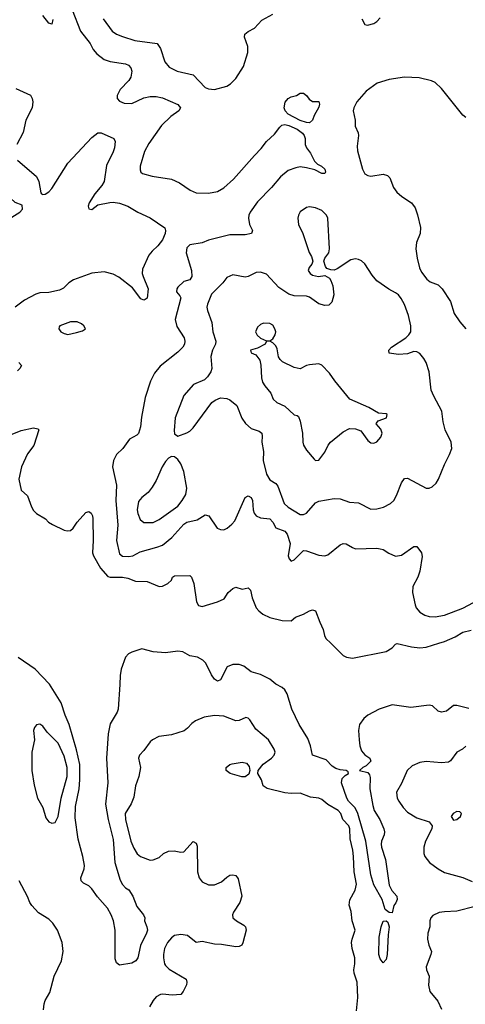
# Model space of a CAD drawing. Header units: inches. Extents: x 1550315 to 1685896, y 510706 to 640504.
# Tile 309 of 452: x 1646340 to 1649246, y 587646 to 594065. Entities that reach past the tile are written whole.
import ezdxf

# ---------------------------------------------------------------- set-up
doc = ezdxf.new("R2010")
doc.units = ezdxf.units.IN
doc.header["$MEASUREMENT"] = 0
doc.layers.add('B6548', color=7, linetype='Continuous')
doc.layers.add('B6549', color=7, linetype='Continuous')

msp = doc.modelspace()

# ---------------------------------------------------------------- linework, layer by layer
at = {"layer": 'B6548', "color": 5}
for points, elevation in [([(1649270, 589574.5), (1649190, 589594), (1649170, 589593.2), (1649123.6, 589556.4), (1649090, 589549.7), (1649070, 589557.3), (1649031.1, 589591.1), (1649010, 589595.7), (1648890, 589581), (1648770, 589598.5), (1648683.8, 589570), (1648610, 589530.8), (1648583.6, 589510), (1648555.8, 589470), (1648550.2, 589430), (1648553.5, 589370), (1648558.7, 589330), (1648570, 589299), (1648590, 589272.2), (1648622.4, 589250), (1648628.8, 589230), (1648599.3, 589200.7), (1648578, 589190), (1648554.8, 589170), (1648610, 589156.9), (1648621.2, 589141.2), (1648625.5, 589125.5), (1648623.4, 589050), (1648641.8, 588941.8), (1648652.4, 588910), (1648688.3, 588850), (1648715.3, 588790), (1648719.1, 588770), (1648716.2, 588750), (1648700.2, 588710), (1648697.1, 588690), (1648700.1, 588670), (1648724.7, 588590), (1648750, 588422.8), (1648767.1, 588387.1), (1648799.5, 588350), (1648801.7, 588330), (1648793.3, 588306.7), (1648780.4, 588290), (1648770, 588242), (1648750, 588245.2), (1648723.9, 588263.9), (1648702.8, 588330), (1648650, 588425.1), (1648629.9, 588490), (1648596.9, 588710), (1648545.4, 588890), (1648526.9, 588926.9), (1648484.5, 588970), (1648473.2, 588990), (1648438.6, 589090), (1648443, 589117), (1648461.7, 589138.3), (1648483.5, 589150), (1648482, 589162), (1648469.7, 589169.7), (1648430, 589173.7), (1648402.5, 589182.5), (1648378.7, 589198.7), (1648338.8, 589238.8), (1648249.6, 589270), (1648236.5, 589330), (1648219.1, 589379.1), (1648163.2, 589470), (1648114.6, 589570), (1648084, 589670), (1648070, 589695.6), (1648052.1, 589712.1), (1648010, 589734), (1647970, 589764.8), (1647910, 589795.3), (1647850, 589813.3), (1647802, 589850), (1647770, 589861.5), (1647730, 589861.2), (1647693.9, 589846.1), (1647650, 589761.6), (1647630, 589753.3), (1647610, 589766.3), (1647590, 589792.8), (1647553.5, 589870), (1647534, 589890), (1647499.3, 589910), (1647450, 589918), (1647403.7, 589943.7), (1647370, 589947.7), (1647290, 589938.2), (1647210, 589944.3), (1647137.2, 589962.8), (1647070, 589941.5), (1647050, 589931.2), (1647030, 589908), (1647002, 589830), (1646994, 589790), (1646993.5, 589730), (1646980.9, 589570), (1646976.1, 589550), (1646930, 589474.3), (1646917.5, 589410), (1646905.3, 589250), (1646914.6, 589090), (1646900.2, 588950), (1646917.3, 588850), (1646950, 588720.7), (1646960.1, 588570), (1646994.9, 588454.9), (1647010, 588426.4), (1647030, 588405.5), (1647051.6, 588391.6), (1647077, 588350), (1647103.2, 588283.2), (1647148.2, 588230), (1647154.9, 588210), (1647152.7, 588190), (1647168.9, 588150), (1647172.2, 588130), (1647167.1, 588110), (1647127.3, 588030), (1647110.2, 587950), (1647097.6, 587930), (1647070, 587914.3), (1646990, 587901.2), (1646970, 587915.3), (1646961.6, 587941.6), (1646962.7, 588130), (1646951, 588190), (1646936.9, 588230), (1646911.8, 588271.8), (1646847.1, 588347.1), (1646810, 588398.6), (1646790, 588418.1), (1646755, 588435), (1646739.7, 588450), (1646739.3, 588470), (1646760.7, 588530), (1646761.8, 588550), (1646751.4, 588608.6), (1646721.5, 588721.5), (1646701.1, 588861.1), (1646703.5, 588936.5), (1646728.4, 589050), (1646732.9, 589110), (1646731, 589210), (1646710, 589305.4), (1646661.9, 589470), (1646636.1, 589530), (1646610.8, 589610.8), (1646533.7, 589733.7), (1646441, 589830), (1646330, 589906)], 520), ([(1648368, 590000), (1648450, 589920.7), (1648470.6, 589910), (1648510, 589902.5), (1648730, 589947), (1648769.6, 589970), (1648790, 589994.8), (1648802, 589998), (1648896.1, 589976.1), (1648950, 589970.8), (1648990, 589974), (1649072.4, 590000)], 520), ([(1648536.1, 587603.9), (1648544.2, 587690), (1648541.2, 587790), (1648520.3, 587850), (1648518.5, 587870), (1648525.2, 587910), (1648524.5, 587950), (1648509, 588010), (1648504.6, 588050), (1648507.1, 588070), (1648527.6, 588130), (1648507.8, 588190), (1648501.7, 588250), (1648488.7, 588291.3), (1648493.1, 588326.9), (1648528, 588390), (1648536.4, 588430), (1648520.8, 588510), (1648516.8, 588610), (1648512.7, 588650), (1648495.5, 588724.5), (1648493.6, 588790), (1648486.2, 588810), (1648447.2, 588850), (1648434.3, 588890), (1648417.6, 588910), (1648350, 588948), (1648310, 588982), (1648290, 588989.7), (1648235.8, 588995.8), (1648170, 589022.4), (1648110, 589019.7), (1648070, 589024), (1647953.5, 589053.5), (1647927.6, 589070), (1647917.7, 589110), (1647893, 589150), (1647894, 589170), (1647927.9, 589212), (1647981.6, 589250), (1647999.6, 589270), (1648005.1, 589290), (1647999.5, 589310), (1647962, 589370), (1647879.3, 589439.3), (1647841.3, 589501.3), (1647830, 589512.3), (1647815.6, 589515.6), (1647770, 589496.3), (1647750, 589494.7), (1647670, 589523.5), (1647610, 589528.6), (1647543.2, 589516.8), (1647486, 589494), (1647462.8, 589477.3), (1647434.7, 589445.3), (1647412.2, 589427.8), (1647330, 589402.4), (1647247.1, 589392.9), (1647206.8, 589370), (1647190, 589356), (1647150, 589301.2), (1647120.7, 589270), (1647114, 589250), (1647128, 589190), (1647116.3, 589130), (1647095.3, 589070), (1647083.4, 588996.6), (1647067.7, 588952.3), (1647026.7, 588890), (1647030.3, 588850), (1647065.2, 588710), (1647084.4, 588664.4), (1647106.6, 588626.6), (1647128.2, 588610), (1647190, 588585.5), (1647210, 588586.9), (1647250, 588603.2), (1647278, 588630), (1647310, 588644.9), (1647347.1, 588647.1), (1647390, 588637.1), (1647410, 588639.1), (1647470, 588707.3), (1647490, 588696.3), (1647496.7, 588676.7), (1647499.2, 588510), (1647510.2, 588470.2), (1647530, 588443.7), (1647570, 588424.9), (1647610, 588425.3), (1647656.6, 588443.4), (1647690, 588475.5), (1647710, 588487.3), (1647730.5, 588490.5), (1647750, 588484.7), (1647763.5, 588463.5), (1647788, 588350), (1647776.3, 588310), (1647733.8, 588246.2), (1647728.4, 588230), (1647730.4, 588210), (1647753.4, 588190), (1647802, 588162), (1647812.7, 588150), (1647817.6, 588130), (1647794, 588046), (1647787.6, 588032.4), (1647770, 588022), (1647750, 588020.9), (1647656.8, 588036.8), (1647610, 588038.2), (1647530, 588056.2), (1647490, 588048), (1647433.5, 588093.5), (1647390, 588101.1), (1647350, 588093.8), (1647330, 588079.2), (1647302.8, 588050), (1647284.7, 588010), (1647276.9, 587970), (1647277.6, 587950), (1647284.2, 587910), (1647290, 587899.5), (1647315.2, 587875.2), (1647425.5, 587810), (1647430.3, 587790), (1647426.6, 587773.4), (1647406.8, 587730), (1647390, 587709.3), (1647335.1, 587704.9), (1647270, 587712.4), (1647258, 587710), (1647230, 587694.7), (1647210, 587671.6), (1647185.3, 587630)], 540), ([(1649250, 589329.7), (1649227.2, 589310), (1649190, 589289.1), (1649150, 589233.6), (1649135.3, 589224.7), (1649090, 589219.2), (1648990, 589229.6), (1648950, 589221.3), (1648898.8, 589201.2), (1648866, 589170), (1648830, 589084.5), (1648796.4, 589030), (1648801.7, 588990), (1648811.4, 588970), (1648839.7, 588930), (1648870, 588898.2), (1648930, 588860.8), (1649010, 588834.9), (1649028.8, 588810), (1649027.4, 588790), (1648986.2, 588710), (1648976.1, 588670), (1648975.6, 588630), (1648980.9, 588610), (1649012, 588570), (1649068.4, 588528.4), (1649110, 588504.7), (1649230, 588473.2), (1649290, 588446.8)], 540), ([(1646495.3, 587610), (1646499, 587650), (1646506, 587670), (1646537.1, 587722.9), (1646565.3, 587830), (1646612.8, 587930), (1646622.8, 587990), (1646617, 588050), (1646586, 588130), (1646555.8, 588175.8), (1646530, 588200.3), (1646463.4, 588243.4), (1646418.5, 588290), (1646405.1, 588310), (1646389.8, 588349.8), (1646336.5, 588450)], 540), ([(1649310, 588283.4), (1649190, 588252.2), (1649110, 588249.9), (1649075.7, 588244.3), (1649034.7, 588225.3), (1649021.1, 588210), (1649014.9, 588190), (1649014.9, 588150), (1649001.7, 588110), (1648998.7, 588070), (1649008, 588032), (1649025.3, 587990), (1649021.7, 587970), (1648990.4, 587890), (1648992.4, 587870), (1649010.3, 587830), (1649006.4, 587770), (1649015.5, 587730), (1649066.3, 587666.3), (1649090, 587614)], 540)]:
    msp.add_lwpolyline(points, dxfattribs=dict(at, elevation=elevation))
for points, elevation in [([(1646470, 589471.2), (1646450, 589467.3), (1646435.8, 589450), (1646430.3, 589430), (1646437.3, 589370), (1646419.8, 589290), (1646419.3, 589170), (1646434.1, 589074.1), (1646456.1, 588990), (1646490.3, 588930), (1646510, 588862), (1646530, 588836.3), (1646550, 588826.8), (1646570, 588830.6), (1646590, 588870.8), (1646609.8, 588990), (1646649.3, 589130), (1646650.4, 589190), (1646630, 589262.6), (1646590, 589348.3), (1646519.8, 589419.8), (1646490, 589459.5)], 540), ([(1647789.1, 589129.1), (1647711.3, 589151.3), (1647686.6, 589170), (1647687, 589190), (1647709.2, 589210), (1647725.6, 589214.4), (1647790, 589224.9), (1647818.7, 589218.7), (1647835.9, 589195.9), (1647841.1, 589170), (1647834.8, 589145.2), (1647810, 589129.8)], 540), ([(1649190, 588902), (1649167, 588890), (1649153, 588870), (1649170, 588847.4), (1649190, 588850.8), (1649214, 588870), (1649221.2, 588890), (1649210, 588901.2)], 560), ([(1648710, 587917.2), (1648690, 587942), (1648682, 587970), (1648684.1, 588084.1), (1648696.9, 588150), (1648710, 588187.3), (1648730, 588190.6), (1648741.1, 588181.1), (1648750.3, 588150), (1648742, 588098), (1648736.5, 587970), (1648730, 587939)], 520)]:
    msp.add_lwpolyline(points, close=True, dxfattribs=dict(at, elevation=elevation))
at = {"layer": 'B6549', "color": 5}
for points, elevation in [([(1646682.5, 594130), (1646737.1, 593990), (1646798.6, 593910), (1646818.5, 593870), (1646842.4, 593842.4), (1646890, 593805.4), (1646930, 593792.7), (1647030, 593777.6), (1647049.1, 593769.1), (1647063.7, 593750), (1647070.3, 593730), (1647064.6, 593690), (1647052, 593668), (1646995.3, 593610), (1646974.4, 593570), (1646975.5, 593550), (1646990, 593533.4), (1647020.3, 593520.3), (1647070, 593517.4), (1647150, 593554.9), (1647190, 593564.4), (1647230, 593564.7), (1647270, 593556.1), (1647371.3, 593511.3), (1647388, 593490), (1647377.1, 593470), (1647326.1, 593433.9), (1647264.7, 593375.3), (1647181.6, 593258.4), (1647154.7, 593205.3), (1647126, 593110), (1647125.4, 593085.4), (1647130.2, 593070.2), (1647141, 593061), (1647204, 593044), (1647330, 593025.2), (1647380.9, 593001), (1647452.4, 592952.4), (1647490, 592936.5), (1647570, 592933.1), (1647630, 592944.9), (1647670, 592968.9), (1647735.2, 593024.8), (1647870, 593180.2), (1647914.9, 593225.1), (1647948.6, 593270), (1648001.3, 593318.7), (1648035.3, 593364.7), (1648050, 593377.7), (1648070, 593381.3), (1648095.3, 593375.3), (1648150.2, 593350.2), (1648184, 593324), (1648194.9, 593310), (1648201.1, 593290), (1648201.7, 593250), (1648210.4, 593230), (1648235.4, 593195.4), (1648263.2, 593143.2), (1648282.6, 593122.6), (1648307.3, 593110), (1648330, 593090.4), (1648334, 593070), (1648330, 593061.2), (1648310, 593062.9), (1648264.9, 593084.9), (1648210, 593099.7), (1648170, 593104.4), (1648140.7, 593099.3), (1648090, 593081.6), (1648039.9, 593040.1), (1647980.9, 592970), (1647890, 592877.6), (1647842.8, 592810), (1647833.8, 592790), (1647831.3, 592770), (1647839, 592730), (1647858, 592690), (1647850.8, 592670), (1647810, 592662.8), (1647710, 592662.8), (1647570, 592626.9), (1647530, 592611), (1647450, 592596.3), (1647430, 592577.2), (1647425.3, 592545.3), (1647460.5, 592430), (1647462.8, 592390), (1647450, 592368.7), (1647410, 592357.2), (1647370, 592322), (1647364, 592310), (1647362.8, 592290), (1647384.5, 592264.5), (1647390.5, 592250.5), (1647353.9, 592110), (1647364.6, 592064.6), (1647411.7, 591990), (1647417.4, 591970), (1647414.9, 591950), (1647403.7, 591930), (1647370, 591896.9), (1647254.8, 591805.2), (1647219, 591761), (1647192.5, 591707.5), (1647157.5, 591602.5), (1647133.1, 591473.1), (1647127.5, 591410), (1647113.9, 591366.1), (1647104.2, 591355.8), (1647055.8, 591330), (1647011.8, 591270), (1646970.9, 591229.1), (1646952.3, 591190), (1646945.8, 591150), (1646970.2, 591030), (1646966.4, 590930), (1646980.5, 590770), (1646972, 590670), (1646990, 590582), (1647010, 590567.3), (1647050, 590564.9), (1647077.2, 590570), (1647125.1, 590594.9), (1647234.5, 590625.5), (1647270, 590639.7), (1647332, 590688.1), (1647410, 590775.7), (1647430, 590788.8), (1647496.1, 590803.9), (1647550, 590835.8), (1647572.7, 590830), (1647627.7, 590750), (1647650, 590740.5), (1647670, 590739.1), (1647693.2, 590750), (1647724.2, 590775.8), (1647742.4, 590797.6), (1647809.5, 590950), (1647830, 590960.5), (1647850, 590950.3), (1647859, 590930), (1647861.5, 590870), (1647868.2, 590848.2), (1647882.6, 590830), (1647910, 590818), (1647970, 590811.3), (1647991.6, 590790), (1648011.3, 590751.3), (1648070, 590730.2), (1648084.7, 590710), (1648103.9, 590650), (1648090.4, 590570), (1648096.3, 590550), (1648110, 590534), (1648130, 590543), (1648190, 590604), (1648210, 590602), (1648290, 590574.6), (1648330, 590570.3), (1648350, 590576.5), (1648430, 590641.7), (1648450, 590650.3), (1648470, 590648.5), (1648510, 590623.1), (1648530, 590616), (1648670, 590619.3), (1648690, 590615.5), (1648710, 590610.5), (1648746.6, 590586.6), (1648790, 590568.4), (1648830, 590574.4), (1648910, 590630.5), (1648930, 590630.7), (1648960.3, 590590), (1648965.3, 590565.3), (1648949.1, 590470), (1648936.1, 590430), (1648904.2, 590370), (1648902.6, 590330), (1648918, 590250), (1648926, 590230), (1648950, 590201.5), (1648982.5, 590182.5), (1649010, 590174.7), (1649050, 590172.7), (1649110, 590183.2), (1649230, 590228.2), (1649370, 590302.6)], 540), ([(1646554.8, 594065.2), (1646550, 594035.3), (1646530, 594042.7), (1646490, 594091.8)], 520), ([(1646884.3, 594070), (1646943.1, 593990), (1646970.8, 593970.8), (1647010, 593954.2), (1647090, 593929.3), (1647236.3, 593910), (1647257.5, 593877.5), (1647286.9, 593790), (1647315.2, 593755.2), (1647367.3, 593730), (1647470, 593705), (1647550, 593622.6), (1647570, 593612.9), (1647610, 593609.1), (1647690, 593632), (1647713.9, 593646.1), (1647750, 593682.4), (1647799.5, 593760.5), (1647828.5, 593850), (1647827.5, 593890), (1647806.2, 593950), (1647808.4, 593970), (1647830, 593988.5), (1647870, 594010.5), (1647919, 594061), (1647990, 594101.7)], 560), ([(1648570.2, 594070.2), (1648590, 594034), (1648608.2, 594028.2), (1648650, 594039.5), (1648670, 594052.4), (1648690, 594077.1)], 560), ([(1649250, 593426), (1649230, 593443), (1649090, 593616.9), (1649050, 593654.3), (1649026.3, 593666.3), (1648945.9, 593685.9), (1648849.1, 593689.1), (1648750, 593674.9), (1648670.1, 593649.9), (1648600.2, 593599.8), (1648538, 593530), (1648518, 593490), (1648515.5, 593470), (1648528, 593410), (1648527.7, 593370), (1648546.9, 593326.9), (1648548.9, 593308.9), (1648540.7, 593239.3), (1648542.7, 593210), (1648574.4, 593090), (1648590, 593060.9), (1648610, 593048.9), (1648630, 593044.9), (1648710, 593057.6), (1648738.8, 593050), (1648753.1, 593033.1), (1648777.6, 592970), (1648799.3, 592939.3), (1648831.7, 592911.7), (1648894, 592870), (1648918, 592838), (1648933.5, 592793.5), (1648953.4, 592710), (1648951.8, 592670), (1648928.5, 592611.5), (1648923.7, 592570), (1648931.9, 592510), (1648947.8, 592447.8), (1648959.7, 592419.7), (1648994.1, 592374.1), (1649016.7, 592356.7), (1649070, 592336.5), (1649094.9, 592310), (1649150, 592227.3), (1649173.4, 592150), (1649210, 592094.9), (1649248.6, 592048.6)], 560), ([(1646315.2, 593615.2), (1646410, 593571.6), (1646421.8, 593550), (1646425.4, 593530), (1646420.2, 593490), (1646379.5, 593410), (1646362.6, 593330), (1646321.5, 593250)], 520), ([(1646325.3, 593150), (1646450, 593043), (1646464.2, 593010), (1646476.9, 592936.9), (1646482, 592930), (1646490, 592924.7), (1646506.8, 592926.8), (1646530, 592941.6), (1646550, 592964.4), (1646653.5, 593130), (1646810, 593297.6), (1646850, 593327.7), (1646870, 593327.3), (1646954, 593290), (1646961.3, 593270), (1646957.4, 593230), (1646950, 593202.7), (1646906.4, 593113.6), (1646890.3, 593009.7), (1646875.6, 592984.4), (1646830, 592929.2), (1646793.4, 592870), (1646786.4, 592850), (1646790, 592832), (1646810, 592828.4), (1646850, 592857.3), (1646927.1, 592872.9), (1646950, 592874.6), (1646990, 592867.9), (1647045.5, 592850), (1647110, 592809.1), (1647190, 592773.1), (1647287, 592707), (1647290.3, 592690.3), (1647287.4, 592670), (1647270, 592629.6), (1647241.3, 592590), (1647203.7, 592556.3), (1647182.2, 592530), (1647141.7, 592438.3), (1647139.5, 592410), (1647144.4, 592390), (1647178, 592310), (1647170.4, 592250), (1647158.8, 592241.2), (1647150, 592236), (1647130, 592244.5), (1647076, 592316), (1646986, 592386), (1646950, 592406.8), (1646890, 592420.2), (1646810, 592412.3), (1646690, 592368.2), (1646660.8, 592350), (1646625.2, 592314.8), (1646599.5, 592300.5), (1646530, 592287), (1646470, 592284.4), (1646444.1, 592275.9), (1646370, 592236.5), (1646310, 592190.9)], 520), ([(1646333.1, 591830), (1646351.6, 591810), (1646341.3, 591790), (1646325.3, 591774.7)], 520), ([(1646290, 591362.7), (1646350, 591386.8), (1646430, 591404), (1646458, 591398), (1646464.7, 591390), (1646431.6, 591288.5), (1646390, 591235.1), (1646351.2, 591150), (1646334, 591070), (1646350, 590997.3), (1646390, 590960.4), (1646415.8, 590890), (1646430, 590866), (1646450, 590846.3), (1646507.3, 590810), (1646527.3, 590790), (1646553.6, 590773.6), (1646630, 590736.4), (1646650, 590732.7), (1646670, 590734.9), (1646689.4, 590750), (1646713.5, 590790), (1646770, 590852.7), (1646790, 590858), (1646806.7, 590846.7), (1646814.9, 590830), (1646816.9, 590810), (1646819.8, 590670), (1646815.2, 590590), (1646821.7, 590570), (1646865.8, 590490), (1646914.5, 590434.5), (1646930, 590429.5), (1647010, 590430.1), (1647043.9, 590423.9), (1647095.2, 590404.8), (1647170, 590401.3), (1647250, 590370.3), (1647270, 590372.4), (1647305.2, 590390), (1647329, 590410), (1647335.3, 590430), (1647350, 590438.8), (1647450, 590440.7), (1647460.7, 590430), (1647476.4, 590390), (1647492.3, 590270), (1647506.2, 590246.2), (1647530, 590238.5), (1647629.4, 590270), (1647674, 590290), (1647698.7, 590330), (1647730, 590357.7), (1647750, 590364.6), (1647790, 590352.9), (1647830, 590360.4), (1647844.9, 590344.9), (1647855.6, 590295.6), (1647881.6, 590230), (1647898.4, 590210), (1647924.9, 590190), (1647970, 590167.7), (1648051.8, 590148.2), (1648110, 590144.9), (1648139, 590170), (1648190, 590188.7), (1648230, 590210.4), (1648250, 590218), (1648270, 590210.7), (1648296.6, 590136.6), (1648319.1, 590090), (1648327.2, 590050), (1648337, 590030), (1648368, 590000)], 520), ([(1649072.4, 590000), (1649110, 590011.9), (1649178.8, 590041.2), (1649230, 590070.9), (1649284.2, 590084.2)], 520)]:
    msp.add_lwpolyline(points, dxfattribs=dict(at, elevation=elevation))
for points, elevation in [([(1648230, 593393.3), (1648210, 593393.6), (1648170, 593408), (1648090, 593448.2), (1648071.8, 593470), (1648065.4, 593490), (1648071.9, 593528.1), (1648090, 593551), (1648110, 593561), (1648146, 593570), (1648170, 593584.7), (1648190, 593584.7), (1648210, 593571), (1648227.3, 593547.3), (1648250, 593531), (1648290, 593530.8), (1648294.4, 593514.4), (1648290, 593495.3), (1648260.2, 593439.8), (1648250, 593409.6)], 540), ([(1646130, 592978.3), (1646110, 592975.4), (1646090, 592963.5), (1646070, 592942.4), (1646010, 592841.6), (1645990, 592796), (1645978, 592750), (1645986.4, 592710), (1646017.1, 592670), (1646050, 592647.2), (1646090, 592648.9), (1646230, 592728.8), (1646270, 592766), (1646341.2, 592810), (1646358, 592830), (1646356, 592856), (1646310, 592873.6), (1646250, 592929.7), (1646172.7, 592970), (1646150, 592977.7)], 520), ([(1648230, 592844.5), (1648210, 592839.5), (1648170, 592812), (1648157.1, 592790), (1648152.7, 592770), (1648157.6, 592730), (1648187, 592670), (1648227.5, 592547.5), (1648242, 592522), (1648251.1, 592491.1), (1648246, 592470), (1648226.8, 592450), (1648222, 592430), (1648234, 592410), (1648250, 592399.3), (1648289.3, 592390.7), (1648330, 592396), (1648359.9, 592379.9), (1648370, 592364.7), (1648381.6, 592330), (1648388.2, 592270), (1648376.4, 592223.6), (1648356.3, 592203.7), (1648330, 592201.2), (1648290, 592212), (1648230, 592255.8), (1648210, 592262), (1648130, 592263.9), (1648094.7, 592274.7), (1648030, 592318), (1647950, 592405), (1647910, 592419.8), (1647882.6, 592417.4), (1647830, 592391.2), (1647810, 592386.3), (1647730, 592400.5), (1647690, 592384.5), (1647664.9, 592350), (1647590, 592275.8), (1647563.6, 592210), (1647560.3, 592190), (1647563.6, 592170), (1647592.8, 592090), (1647600.2, 592030), (1647618.8, 591970), (1647616.2, 591950), (1647596.3, 591910), (1647586.2, 591870), (1647592.3, 591790), (1647586.5, 591770), (1647564.2, 591735.8), (1647544, 591716), (1647473.9, 591686.1), (1647410, 591615.8), (1647353.4, 591470), (1647346.5, 591386.5), (1647350, 591364.7), (1647370, 591350.7), (1647430, 591370.4), (1647450, 591383.1), (1647470, 591404.9), (1647592, 591570), (1647614.6, 591585.4), (1647650, 591598.7), (1647690, 591596), (1647710, 591586.5), (1647754.9, 591550), (1647788, 591468), (1647811.7, 591431.7), (1647850, 591400.3), (1647902, 591382), (1647918.4, 591370), (1647921.7, 591350), (1647918.5, 591310), (1647928.7, 591250), (1647927.9, 591190), (1647950, 591102.8), (1647970, 591064.9), (1648010, 591041.3), (1648023, 591023), (1648065.2, 590910), (1648090, 590885.8), (1648170, 590838.9), (1648190, 590838), (1648210, 590848.1), (1648270, 590914.8), (1648290, 590926.5), (1648390, 590942.6), (1648430, 590942), (1648490, 590920.3), (1648550, 590914.9), (1648630, 590872.9), (1648670, 590875.5), (1648712.7, 590887.3), (1648758, 590910), (1648780.5, 590930), (1648797.8, 590962.2), (1648830, 591044.9), (1648850, 591073.4), (1648870, 591074.9), (1648990, 591010.2), (1649010, 591010.2), (1649030, 591018.5), (1649056, 591044), (1649070.9, 591069.1), (1649110, 591166), (1649143.7, 591230), (1649157.6, 591270), (1649153, 591310), (1649114.7, 591390), (1649102.2, 591442.2), (1649092.6, 591512.6), (1649040.2, 591610), (1649024.2, 591650), (1649011.2, 591770), (1648989.7, 591830), (1648975.5, 591855.5), (1648949, 591889), (1648930, 591899.3), (1648910, 591900.7), (1648870, 591887.1), (1648810, 591882.6), (1648749, 591890), (1648746.6, 591910), (1648764.5, 591930), (1648857.6, 591990), (1648878, 592010), (1648889.7, 592030), (1648891.1, 592070), (1648876.3, 592136.3), (1648848.8, 592208.8), (1648828, 592248), (1648809.7, 592270), (1648790, 592284.8), (1648747.9, 592307.9), (1648670, 592361.5), (1648638.8, 592398.8), (1648590, 592472.8), (1648570, 592492.4), (1648550, 592501.1), (1648530, 592506.3), (1648499.9, 592500.1), (1648410, 592440.9), (1648390, 592432.7), (1648370, 592433.2), (1648343.7, 592443.7), (1648335.1, 592455.1), (1648324, 592490), (1648329, 592510), (1648355.6, 592544.4), (1648360.5, 592570), (1648348.5, 592770), (1648340.4, 592790), (1648310, 592821.1), (1648270, 592838)], 560), ([(1646670, 592095.6), (1646601, 592070), (1646598, 592062), (1646594.8, 592050), (1646607.3, 592030), (1646630, 592018), (1646653.2, 592013.2), (1646710, 592025.5), (1646750, 592036), (1646768.7, 592050), (1646758, 592070), (1646742.7, 592082.7), (1646714.5, 592094.5)], 540), ([(1647930, 592086), (1647910, 592078), (1647890, 592061.2), (1647878.4, 592030), (1647888.1, 592008.1), (1647910, 591988), (1647950, 591970.6), (1647970, 591970.7), (1647990, 591984.7), (1648005.1, 592010), (1648009.6, 592030), (1648004.5, 592050), (1647990, 592072.3), (1647970, 592083.7)], 580), ([(1647970, 591968.7), (1647950, 591968), (1647941, 591950), (1647890, 591923.7), (1647844.7, 591910), (1647850, 591894), (1647879.9, 591879.9), (1647904.8, 591844.8), (1647912.3, 591812.3), (1647915.9, 591730), (1647922.3, 591702.3), (1647937.4, 591677.4), (1647978, 591630), (1647993.4, 591590), (1648016.3, 591570), (1648070, 591545.8), (1648129.1, 591489.1), (1648150, 591485.5), (1648157.1, 591477.1), (1648168, 591448), (1648184.9, 591370), (1648185.3, 591310), (1648190.6, 591290), (1648210, 591258.8), (1648259.8, 591199.8), (1648270, 591191), (1648290, 591194), (1648330, 591246), (1648350.9, 591290), (1648366.9, 591310), (1648450, 591377.6), (1648490, 591399.6), (1648530, 591397.8), (1648563.5, 591383.5), (1648610, 591322), (1648630, 591307.3), (1648650, 591304), (1648670, 591313.4), (1648696.1, 591343.9), (1648703.6, 591370), (1648695.4, 591395.4), (1648665.2, 591430), (1648666, 591434), (1648678, 591450), (1648731.2, 591468.8), (1648736, 591490), (1648730, 591494.5), (1648680.6, 591500.6), (1648616.4, 591536.4), (1648493.6, 591590), (1648394.8, 591710), (1648360, 591760.1), (1648310, 591812), (1648290, 591820.9), (1648230, 591814), (1648210, 591809.5), (1648170, 591787.8), (1648130, 591796.9), (1648054.5, 591834.5), (1648037.4, 591850), (1648027.4, 591867.4), (1648018.4, 591918.4), (1648010, 591939.5), (1647990, 591959)], 580), ([(1647330, 591218), (1647310, 591207.3), (1647290, 591185.1), (1647268.9, 591150), (1647230, 591061.2), (1647202.8, 591017.2), (1647177.6, 590982.4), (1647137.3, 590950), (1647115.2, 590924.8), (1647106.7, 590870), (1647110, 590846), (1647125.9, 590805.9), (1647150, 590787.3), (1647210, 590787.1), (1647250, 590807.4), (1647370, 590894), (1647400.3, 590930), (1647422.3, 590970), (1647428.9, 591010), (1647410, 591119.3), (1647390, 591169.5), (1647370, 591197), (1647350, 591215.1)], 560)]:
    msp.add_lwpolyline(points, close=True, dxfattribs=dict(at, elevation=elevation))

doc.saveas('drawing.dxf')
